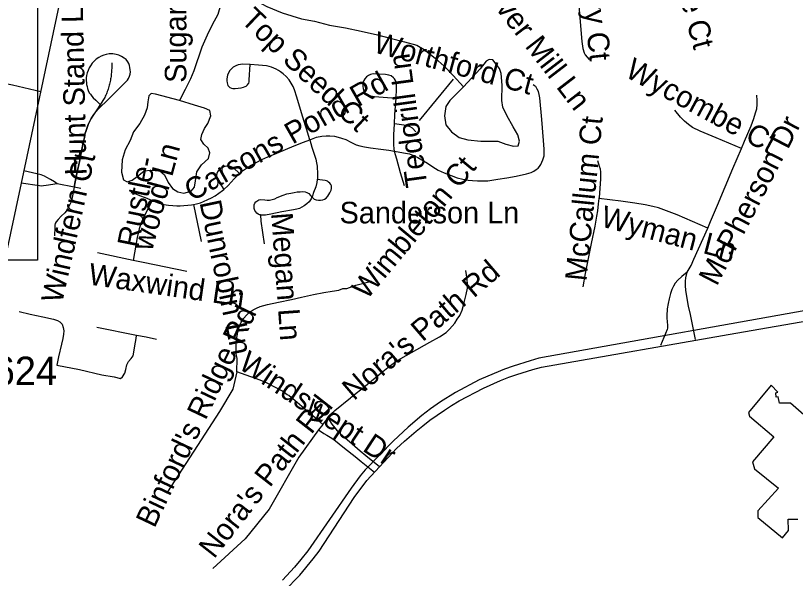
# Model space of a CAD drawing. Extents: x 1383679 to 1536984, y 460658 to 651027.
# Drawn here: x 1458472 to 1461906, y 492271 to 494749 of the extents above; entities that cross this region are included whole.
import ezdxf

# ---------------------------------------------------------------- set-up
doc = ezdxf.new("R2010")
doc.units = 0
for name, color, linetype in [('Exist Cultural Warehouse Building Footprint', 7, 'Continuous'), ('Exist Hydrographic Misc Water Feature', 7, 'Continuous'), ('Exist Road Non-System Type 51', 7, 'Continuous'), ('Exist Road Non-System Type 51 Label', 7, 'Continuous'), ('Exist Road Primary NC UnDivided 4 Lane Attributed', 7, 'Continuous'), ('Exist Road Secondary Type 51 Attributed', 7, 'Continuous'), ('Exist Road Secondary Type 51 Number Label', 7, 'Continuous'), ('Map Preparation Inset Cut Line', 7, 'Continuous')]:
    doc.layers.add(name, color=color, linetype=linetype)

msp = doc.modelspace()

# ---------------------------------------------------------------- linework, layer by layer
at = {"layer": 'Exist Cultural Warehouse Building Footprint'}
for points in [[(1461799.3, 493121.5), (1461700.4, 493002.4), (1461703.8, 492985.8), (1461811.3, 492894.8), (1461717.5, 492784), (1461726, 492754.2), (1461831.7, 492668.2), (1461741.3, 492568.9), (1461741.3, 492539.2), (1461848.8, 492449.8), (1461876.1, 492482.9), (1461874.4, 492532.5), (1461917, 492532.5)], [(1461966.4, 492970.9), (1461884.6, 493042.1), (1461836.8, 493042.1), (1461830, 493070.2), (1461821.5, 493068.6), (1461819.8, 493088.4), (1461828.3, 493091.7), (1461799.3, 493121.5)]]:
    msp.add_lwpolyline(points, dxfattribs=at)
at = {"layer": 'Exist Hydrographic Misc Water Feature'}
for points in [[(1459382.4, 494927.4), (1459379, 494852), (1459376.1, 494799.5), (1459363.3, 494753.8), (1459338.4, 494708.3), (1459315.6, 494662.9), (1459292.5, 494609.2), (1459256.7, 494505.7), (1459242, 494469.9), (1459219.1, 494422.7), (1459194.3, 494374.8)], [(1459382.4, 494927.4), (1459435.6, 494886.9), (1459479, 494848.3), (1459534.4, 494812.7), (1459577.9, 494788.1), (1459645.5, 494761.3), (1459731, 494734.9), (1459788.8, 494723.9), (1459854.6, 494707), (1459924.4, 494694.1), (1459994.1, 494680.4), (1460065.9, 494663.3), (1460121.6, 494649.9), (1460185.4, 494633), (1460239.1, 494618), (1460270.8, 494599.3), (1460320, 494560.6), (1460359.5, 494526.2), (1460398.8, 494485.1), (1460443.9, 494435.8)], [(1460443.9, 494435.8), (1460384.7, 494375.5), (1460366.3, 494348), (1460361.6, 494307.8), (1460366.8, 494267.5), (1460392.2, 494236.6), (1460425.7, 494212.2), (1460463.6, 494201.6), (1460521.6, 494196.3), (1460559.5, 494196.3), (1460595.6, 494195.6), (1460631.3, 494182.6), (1460665.2, 494173.7), (1460685.2, 494175.8), (1460691.6, 494195.3), (1460684.1, 494223.4), (1460662.7, 494258.3), (1460635.6, 494308.9), (1460618.3, 494345.4), (1460612.9, 494375), (1460614.2, 494443.1), (1460611, 494493.2), (1460603.4, 494515.5), (1460574.1, 494553.8), (1460558.1, 494555.8), (1460544, 494548.7), (1460517.4, 494514.8), (1460443.9, 494435.8)], [(1459194.3, 494374.8), (1459088.7, 494403.2), (1459068.7, 494405.2), (1459058.6, 494395.6), (1459054, 494369.4), (1459051.6, 494343.2), (1459039, 494309.8), (1459018.4, 494274.2), (1458991.6, 494236.9), (1458976.9, 494198.6), (1458954.2, 494157.3), (1458941.4, 494113.2), (1458938.3, 494059.1), (1458947.7, 494025.3), (1458963.6, 494016.8), (1458985.8, 494024.5), (1459008, 494040.5), (1459038.5, 494065.3), (1459066.6, 494068.8), (1459106.5, 494064.7), (1459128.2, 494047.9), (1459143.6, 494013.9), (1459163.1, 493987.3), (1459186.9, 493972.9), (1459212.8, 493966.6), (1459244.9, 493975.8), (1459259.3, 493993.6), (1459263.7, 494021.4), (1459270.5, 494061.5), (1459291.1, 494091.4), (1459321.6, 494120.3), (1459328.1, 494144), (1459320.5, 494164.7), (1459300.7, 494183.1), (1459287.1, 494203.1), (1459291.6, 494225.1), (1459304, 494251.2), (1459318.5, 494273), (1459331.1, 494308), (1459327.4, 494330.3), (1459303.6, 494340.6), (1459259.9, 494353.8), (1459194.3, 494374.8)]]:
    msp.add_lwpolyline(points, dxfattribs=at)
at = {"layer": 'Exist Road Non-System Type 51'}
for p, q in [((1458730.2, 493993.4), (1458654.9, 494008)), ((1458759.6, 493987.6), (1458730.2, 493993.4)), ((1459254.8, 493917.7), (1459288.9, 493754.4)), ((1458990.4, 493671.1), (1458832.5, 493704.1)), ((1461466.7, 493323.5), (1461443.6, 493432.8)), ((1459004.5, 493340.2), (1458829.4, 493376.2)), ((1459824.4, 492949.4), (1459806.1, 492925.8))]:
    msp.add_line(p, q, dxfattribs=at)
for points in [[(1460909.1, 495299.6), (1460935.9, 494998.1), (1460955.4, 494756.2), (1460966, 494634), (1460970.2, 494604.1), (1460975.4, 494585.2), (1460980.9, 494575.3), (1460997.4, 494555.7)], [(1458850.9, 494351.7), (1458868.5, 494367.5), (1458892.4, 494392.3), (1458922.9, 494422.1), (1458950.3, 494449.1), (1458965.1, 494464.5), (1458969.9, 494472.1), (1458973.6, 494481.7), (1458976, 494491.3), (1458977.3, 494501), (1458976.8, 494509.4), (1458975.8, 494519.8), (1458973.7, 494528.9), (1458970.6, 494537.5), (1458966.4, 494545.6), (1458959, 494554.7), (1458950, 494561.9), (1458939.1, 494569), (1458926, 494574.6), (1458914.6, 494577.7), (1458899.5, 494580), (1458884.6, 494579.8), (1458871.3, 494577.7), (1458860.6, 494574.8), (1458849.2, 494570.4), (1458838.2, 494564.2), (1458827.4, 494556.4), (1458817.9, 494547.9), (1458809.8, 494538.6), (1458801.6, 494528), (1458796, 494518.1), (1458791, 494507.5), (1458787.1, 494496.3), (1458784.4, 494485.3), (1458783.4, 494474.2), (1458783.2, 494462.2), (1458783.6, 494453.9), (1458784.7, 494445.9), (1458786.6, 494437), (1458789.1, 494428.3), (1458792.2, 494418.9), (1458796.6, 494409.3), (1458801.8, 494402.1), (1458807.8, 494394.2), (1458814, 494387), (1458824.8, 494376.6), (1458850.9, 494351.7)], [(1458895.1, 494541.1), (1458895.4, 494532.4), (1458895.4, 494526.7), (1458895.4, 494521), (1458895.2, 494515.2), (1458895, 494509.5), (1458894.6, 494503.8), (1458894.1, 494498.2), (1458893.6, 494492.4), (1458893, 494486.8), (1458892.2, 494481.1), (1458891.4, 494475.4), (1458890.5, 494469.8), (1458889.4, 494464.2), (1458888.2, 494458.6), (1458887, 494453), (1458885.8, 494447.4), (1458884.2, 494441.9), (1458882.8, 494436.4), (1458881.1, 494430.9), (1458879.4, 494425.4), (1458877.6, 494420), (1458875.6, 494414.7), (1458873.6, 494409.2), (1458871.6, 494404), (1458869.4, 494398.7), (1458867.1, 494393.4), (1458864.8, 494388.2), (1458862.2, 494383.1), (1458829.6, 494333.2), (1458812.4, 494306.8), (1458805.2, 494296.3), (1458798.2, 494283.3), (1458791.9, 494269.9), (1458788, 494259.8), (1458782.4, 494243.2), (1458777.6, 494226.5), (1458774.8, 494212.2), (1458769.9, 494188.4), (1458761.8, 494152.4), (1458753, 494105.8), (1458744.8, 494066.9), (1458739.1, 494040.6), (1458730.2, 493993.4)], [(1459505.2, 494533.3), (1459504, 494533.4), (1459502.7, 494533.4), (1459471.1, 494534.7), (1459462.3, 494534), (1459451.6, 494531.7), (1459441.3, 494527.9), (1459430.6, 494521.3), (1459422.7, 494514.8), (1459415.3, 494506.5), (1459409.6, 494496.6), (1459405.6, 494486.8), (1459403.7, 494478.5), (1459402.9, 494468.8), (1459402.7, 494461.7), (1459403.1, 494452.7), (1459404.5, 494447.5), (1459407.3, 494440.5), (1459410.7, 494436.2), (1459415.7, 494432.6), (1459422.4, 494429.5), (1459429.2, 494428.1), (1459439.3, 494427.9), (1459452.2, 494429.3), (1459466, 494431.2), (1459475.5, 494433.6), (1459483.4, 494436.2), (1459487.8, 494438.1), (1459494, 494443.5), (1459496.9, 494447.7), (1459499, 494451.7), (1459500, 494456.9), (1459500.8, 494466.4), (1459505.2, 494533.3)], [(1459767.3, 494202), (1459753, 494249.8), (1459748.8, 494263), (1459737.2, 494301), (1459722.4, 494350), (1459709.9, 494390.1), (1459700.7, 494421.7), (1459694.1, 494436.7), (1459685.9, 494451.2), (1459676.6, 494465.6), (1459663.5, 494480.8), (1459650.2, 494492.5), (1459638.6, 494501.2), (1459629.3, 494507.5), (1459619.5, 494513.1), (1459608.6, 494517.8), (1459598.6, 494521.8), (1459589.3, 494524.3), (1459576.5, 494527), (1459542.1, 494530.5), (1459505.2, 494533.3)], [(1458196.3, 494458.5), (1458208, 494463.3), (1458222.3, 494469), (1458236.6, 494472.5), (1458250, 494474.6), (1458261.1, 494476.1), (1458271.2, 494477.1), (1458281.7, 494477.5), (1458290.7, 494476.9), (1458305.3, 494474.9), (1458337.2, 494468.2), (1458391.8, 494456.7), (1458458.3, 494443.6), (1458583, 494415.1)], [(1460147.4, 494385.3), (1460150.1, 494426), (1460149.5, 494442.5), (1460148.2, 494452.2), (1460145.5, 494462.8), (1460141.4, 494470.4), (1460136.1, 494475.3), (1460125.9, 494484.1), (1460115.4, 494487.1), (1460101.4, 494489.3), (1460047, 494492.2), (1460035.6, 494489.1), (1460026, 494484.7), (1460016.7, 494478.4), (1460009.3, 494470.4), (1460004.9, 494463.6), (1460002.6, 494455), (1460001.5, 494445.2), (1460001.8, 494437.2), (1460002.7, 494428), (1460006, 494418.1), (1460010.6, 494410.4), (1460018.7, 494401.7), (1460026.8, 494397.3), (1460036.5, 494394.8), (1460052.6, 494392.6), (1460071.2, 494390.4), (1460147.4, 494385.3)], [(1460141.1, 494151.8), (1460179.8, 494145.1), (1460206.2, 494139.9), (1460224.9, 494133.1), (1460243.3, 494124.7), (1460261.6, 494114.4), (1460286, 494098.8), (1460309.9, 494082.5), (1460333.4, 494068.4), (1460358.7, 494056.8), (1460389.7, 494044.5), (1460417, 494034.6), (1460441.6, 494028.5), (1460464.6, 494023.8), (1460484, 494022.3), (1460506.8, 494020.8), (1460533.4, 494020.8), (1460551.3, 494021.9), (1460569.7, 494024.3), (1460596.5, 494028.2), (1460635, 494034.4), (1460677.2, 494042.3), (1460722, 494051.7), (1460742, 494057.7), (1460753.7, 494063.8), (1460764.6, 494070.6), (1460773, 494077.5), (1460779.2, 494084.7), (1460784.9, 494092.6), (1460790.2, 494103.4), (1460794.5, 494113.9), (1460797.2, 494122.1), (1460799.2, 494130.9), (1460800.2, 494139.9), (1460800.2, 494149.1), (1460799.8, 494161.4), (1460796.3, 494199), (1460789.1, 494291.7), (1460780.3, 494386.2), (1460778.3, 494400.9), (1460774.3, 494414.4), (1460769.5, 494425.2), (1460766.7, 494430.7), (1460762.7, 494435.9), (1460757.2, 494440), (1460751.5, 494443.4)], [(1460251.4, 494286.3), (1460401.1, 494468.5)], [(1460140.2, 494271.6), (1460142.7, 494313.9), (1460147.4, 494385.3)], [(1461668.4, 494163), (1461682.7, 494196.6), (1461711, 494262.9), (1461723.1, 494295.1), (1461731.2, 494321.1), (1461735.7, 494338.3), (1461738.4, 494357.8), (1461738.6, 494374.4), (1461736.1, 494398.6)], [(1458730.2, 493993.4), (1458739.2, 494040.6), (1458744.7, 494066.9), (1458753, 494105.7), (1458761.8, 494152.4), (1458769.9, 494188.5), (1458774.8, 494212.2), (1458777.6, 494226.5), (1458782.4, 494243.3), (1458788, 494259.8), (1458791.9, 494269.9), (1458798.2, 494283.3), (1458805.2, 494296.3), (1458814.3, 494309.6), (1458825.9, 494325.1), (1458837.7, 494337.6), (1458850.6, 494351.5), (1458850.9, 494351.7)], [(1461668.4, 494163), (1461557.9, 494210), (1461486.2, 494240.1), (1461452.8, 494256.8), (1461435, 494269), (1461417.4, 494284.7), (1461400.5, 494301.7), (1461374.6, 494332.9)], [(1460141.1, 494151.8), (1460139.2, 494162.3), (1460138.1, 494180.1), (1460137.4, 494224.3), (1460140.2, 494271.6)], [(1460235, 494237.2), (1460220.2, 494253.1), (1460210.3, 494258.8), (1460199.6, 494262.5), (1460190.4, 494264.7), (1460181.6, 494266), (1460140.2, 494271.6)], [(1459458, 494053.1), (1459466.8, 494061.8), (1459489, 494077.4), (1459509.9, 494090.4), (1459531.6, 494102.5), (1459556, 494115), (1459583.5, 494127.1), (1459621.8, 494143.4), (1459698.9, 494175.9), (1459739.8, 494191.5), (1459767.3, 494202)], [(1459767.3, 494202), (1459797.2, 494213.5), (1459821.1, 494218.4), (1459840.2, 494219.7), (1459856.5, 494219.4), (1459875.9, 494218.1), (1459892.8, 494214), (1459906.8, 494209.6), (1459925.7, 494203), (1459949, 494191.3), (1459972.3, 494180.5), (1459988.6, 494175.3), (1460008.1, 494170.7), (1460034.8, 494166.5), (1460080.7, 494160.1), (1460115.2, 494156.2), (1460141.1, 494151.8)], [(1459767.3, 494202), (1459777.1, 494169.1), (1459793.6, 494116.8), (1459797.4, 494099.9), (1459799.8, 494086.3), (1459800.7, 494074.8), (1459801.6, 494062.5), (1459801.8, 494047.6), (1459801.3, 494030.7), (1459800.8, 494027)], [(1461519.9, 493813.3), (1461532.8, 493842.7), (1461563.8, 493914.4), (1461596.3, 493994.6), (1461631.3, 494075.5), (1461668.4, 494163)], [(1460184.4, 493998.8), (1460167.3, 494056.8), (1460151, 494116.1), (1460141.3, 494150.7), (1460141.1, 494151.8)], [(1461034.3, 494110.9), (1461042.5, 494085.4), (1461046, 494073.5), (1461047.7, 494060.1), (1461047.9, 494046.2), (1461047.3, 494028.4), (1461041.7, 493948.2), (1461041.2, 493944.2)], [(1458654.9, 494008), (1458642.6, 494016.4), (1458625.5, 494026.5), (1458610.1, 494035.9), (1458599.1, 494042.3), (1458585.3, 494047.3), (1458508.1, 494065.9)], [(1459458, 494053.1), (1459432.1, 494079), (1459413.6, 494086.2), (1459402.2, 494086.3), (1459393.6, 494085.1), (1459384.6, 494082.1), (1459376, 494077.4), (1459368.3, 494070.6), (1459360.9, 494061.2), (1459357.8, 494053.5), (1459356.9, 494045.8), (1459357.4, 494040.3), (1459359.3, 494032), (1459361.8, 494025.6), (1459369, 494015.3), (1459388.9, 493983.8)], [(1459388.9, 493983.8), (1459407.5, 494000.8), (1459434.7, 494030), (1459458, 494053.1)], [(1459800.8, 494027), (1459799.1, 494014.6), (1459793.6, 493995), (1459784, 493970), (1459779.1, 493955.3), (1459776.9, 493950.4)], [(1459776.9, 493950.4), (1459778.2, 493948.9), (1459786.4, 493941.2), (1459795.6, 493937.4), (1459805.5, 493935.9), (1459814.9, 493936.2), (1459824.7, 493937.7), (1459832.9, 493940.6), (1459839.8, 493944.7), (1459847.3, 493953.9), (1459856.3, 493968.7), (1459861.9, 493980.7), (1459863, 493988.2), (1459863.2, 493993.8), (1459862.8, 493999.4), (1459860.1, 494005.8), (1459855.9, 494011.6), (1459850.7, 494015.7), (1459845.2, 494019.5), (1459841.4, 494021.3), (1459834.8, 494023), (1459823.8, 494024.2), (1459800.8, 494027)], [(1458654.9, 494008), (1458607, 494000.8), (1458595.6, 493998.8), (1458584.8, 493998.3), (1458577.1, 493998.8), (1458496.1, 494011.2)], [(1458730.2, 493993.4), (1458722.9, 493955.1), (1458717.6, 493931.3), (1458708.6, 493911.1), (1458698.5, 493894.2), (1458688.1, 493880.3), (1458673, 493865.4), (1458659.1, 493850.9), (1458651.1, 493840.8), (1458646.6, 493833.5), (1458645, 493826.5), (1458644.6, 493817.2), (1458643.9, 493779.9)], [(1458979.5, 493970), (1459000.9, 493964.7), (1459018.3, 493957.5), (1459042.6, 493947.4), (1459073.4, 493935.3)], [(1459254.8, 493917.7), (1459268.4, 493919.9), (1459286.2, 493925.2), (1459300, 493930.6), (1459318.3, 493938.5), (1459334.7, 493946.3), (1459350.5, 493955.9), (1459367.3, 493966.7), (1459382.7, 493978.3), (1459388.9, 493983.8)], [(1459550.7, 493871), (1459545.5, 493871.9), (1459540.4, 493874.3), (1459534.4, 493879.1), (1459529.6, 493885.5), (1459525.6, 493891.4), (1459523.3, 493899), (1459522.9, 493906.2), (1459523.3, 493915.1), (1459526, 493922.8), (1459530.2, 493929.4), (1459538.2, 493935.2), (1459543, 493937.5), (1459550.9, 493938.9), (1459569, 493937.2), (1459580, 493936.4), (1459590.1, 493936.8), (1459602, 493938.5), (1459613.2, 493942.1), (1459624.6, 493947.3), (1459651, 493958.5), (1459666.8, 493964), (1459683.7, 493967.4), (1459698.9, 493970.4), (1459712.1, 493972.6), (1459724.6, 493973.3), (1459734.9, 493973.7), (1459746.8, 493973.1), (1459754.7, 493970.2), (1459763.7, 493964.9), (1459771.4, 493956.8), (1459776.9, 493950.4)], [(1459073.4, 493935.3), (1459038.2, 493865.8), (1459025, 493837), (1459016.3, 493810.4), (1459006.8, 493772), (1458990.4, 493671.1)], [(1459073.4, 493935.3), (1459099.4, 493925.1), (1459125.5, 493917.9), (1459145.7, 493914), (1459163.9, 493912.8), (1459181.5, 493911.8), (1459196.1, 493911.1), (1459212.7, 493912.2), (1459231.2, 493913.7), (1459247.2, 493916.4), (1459254.8, 493917.7)], [(1459776.9, 493950.4), (1459773.2, 493941.9), (1459764.2, 493929.1), (1459755, 493919.6), (1459743.3, 493910.9), (1459733.2, 493905.1), (1459722.2, 493900.3), (1459709.9, 493896.6), (1459695.2, 493894), (1459645.1, 493884.7), (1459595.8, 493875.2), (1459572.8, 493870.9), (1459564, 493870.4), (1459554.1, 493870.4), (1459550.7, 493871)], [(1461041.2, 493944.2), (1461038, 493919.5), (1461034.1, 493889.6), (1461030.3, 493866), (1461022.7, 493821.1), (1461007.4, 493745.5), (1460996.4, 493693.8), (1460980.7, 493614.1), (1460970.4, 493555.3)], [(1461519.9, 493813.3), (1461385.1, 493871.1), (1461337.9, 493890), (1461303.8, 493901.9), (1461277.9, 493909.1), (1461244.2, 493916.3), (1461199.4, 493923), (1461137.2, 493931.8), (1461041.2, 493944.2)], [(1459550.7, 493871), (1459552.3, 493843.8), (1459566.1, 493743.7)], [(1461430, 493619.4), (1461446.7, 493648), (1461459.5, 493676.4), (1461519.9, 493813.3)], [(1459226.8, 493622.6), (1459033.6, 493662.1), (1458990.4, 493671.1)], [(1459847.6, 492977.7), (1459860.4, 492994.3), (1459877.3, 493010.8), (1459946.5, 493066), (1459950, 493068.8), (1460012.7, 493119.4), (1460082.4, 493176.4), (1460119.1, 493205.6), (1460144.9, 493224.2), (1460168.6, 493239.6), (1460215.9, 493266), (1460296.3, 493311.3), (1460339.6, 493335.3), (1460367.5, 493353.7), (1460383.5, 493367.8), (1460394.1, 493381.5), (1460405.7, 493395.4), (1460416.9, 493412), (1460427.9, 493428.9), (1460438, 493452.7), (1460446.3, 493479.5), (1460456, 493521.1), (1460461.6, 493548.2), (1460462.7, 493565.6), (1460460.8, 493588.6), (1460455.2, 493627.1)], [(1461430, 493619.4), (1461406.4, 493600.4), (1461388, 493584.8), (1461377.4, 493571.3), (1461369.4, 493557.7), (1461362.7, 493542.8), (1461356.3, 493525), (1461350.3, 493501.8), (1461345.8, 493481.7), (1461342, 493457.5), (1461340.1, 493426.5), (1461340.6, 493416)], [(1461443.6, 493432.8), (1461435.9, 493469.3), (1461428.8, 493512.6), (1461424, 493540.7), (1461422.7, 493558.8), (1461422.3, 493569.3), (1461422.3, 493579), (1461423.6, 493595), (1461430, 493619.4)], [(1459446.8, 493180.6), (1459447.1, 493239.9), (1459443.5, 493259.8), (1459442.7, 493281.4), (1459443.5, 493303.4), (1459445.3, 493324.9), (1459449, 493346), (1459452.3, 493363.4), (1459458, 493382), (1459465.7, 493399), (1459476, 493415.5), (1459489.9, 493431.7), (1459504.8, 493444.7), (1459518.7, 493454.2), (1459532.7, 493460.7), (1459549.7, 493467.6), (1459582, 493476.8), (1459629.7, 493487.1), (1459687.5, 493499.2), (1459731.2, 493510), (1459784.5, 493521.5), (1459829.4, 493529.4), (1459865.9, 493535.7), (1459894.8, 493540.8), (1459912.5, 493547.2), (1459931.2, 493548.1), (1459969.9, 493562.2), (1460038.9, 493580.4)], [(1458487.6, 493445.5), (1458536.1, 493435.1), (1458592.4, 493423.4), (1458639.6, 493412.4), (1458656.1, 493406.9), (1458667.1, 493400.2), (1458676.9, 493389.8), (1458681.9, 493376.2), (1458684.9, 493361.6), (1458683.1, 493346.8), (1458679.4, 493327.9), (1458673.9, 493302.2), (1458661, 493246.4), (1458653.6, 493209.7)], [(1461340.6, 493416), (1461341.2, 493403.7), (1461343.1, 493383), (1461343.3, 493380.7), (1461342.7, 493373), (1461341.8, 493366.4), (1461312.1, 493296.5)], [(1458653.6, 493209.7), (1458752.9, 493190.8), (1458851.4, 493166.8), (1458906.6, 493158.8), (1458933.5, 493150.9), (1458942.6, 493158.2), (1458952.5, 493174.2), (1458958, 493191.3), (1458961.6, 493212.2), (1458969, 493225.6), (1458981.2, 493239.1), (1458989.2, 493251.3), (1458992.4, 493267.2), (1458995.4, 493286.8), (1459000.2, 493310.8), (1459002.6, 493327.2), (1459004.5, 493340.2)], [(1459092.8, 493323.6), (1459047.4, 493333.4), (1459004.5, 493340.2)], [(1459446.8, 493180.6), (1459428.3, 493103.8), (1459370.1, 493005.6), (1459141.1, 492652.7)], [(1459824.4, 492949.4), (1459800, 492970.4), (1459766.4, 492999.4), (1459732.1, 493028.2), (1459701.9, 493054.5), (1459687.3, 493066), (1459674.6, 493076), (1459667.7, 493080.1), (1459647, 493095.9), (1459622.5, 493109), (1459579.7, 493130.5), (1459549.6, 493143.3), (1459446.8, 493180.6)], [(1459847.6, 492977.7), (1459826.2, 492951.9), (1459824.4, 492949.4)], [(1459847.6, 492977.7), (1459865, 492950.4), (1459878.5, 492933.5), (1459888.8, 492921.2), (1459903.3, 492907.1), (1459942.4, 492874), (1459990.1, 492833.5)], [(1459806.1, 492925.8), (1459719.1, 492805.5), (1459588.2, 492576.3), (1459482.8, 492445.3), (1459341, 492314.4)], [(1459806.1, 492925.8), (1459828.8, 492908.9), (1459842.6, 492901.7), (1459857.4, 492893.5), (1459873.2, 492882.8), (1459920.6, 492845.2), (1459967, 492807.8)], [(1459990.1, 492833.5), (1460014.8, 492812.5), (1460075.3, 492763.8)], [(1459967, 492807.8), (1459994.4, 492785.7), (1460052.9, 492739.6)]]:
    msp.add_lwpolyline(points, dxfattribs=at)
at = {"layer": 'Exist Road Primary NC UnDivided 4 Lane Attributed'}
for points in [[(1462075, 493473), (1460777, 493240.1), (1460737.8, 493229.5), (1460662.9, 493206), (1460624.6, 493192.2), (1460551.3, 493162.1), (1460514.1, 493145.1), (1460409.6, 493089.9), (1460343.6, 493048.8), (1460299.3, 493017.6), (1460261.3, 492988), (1460201.1, 492937), (1460135.6, 492876.8), (1460011.5, 492749.2), (1459990, 492722.9), (1459949.4, 492667.9), (1459758.7, 492392.3), (1459728.7, 492354.1), (1459699.7, 492320.7), (1459647.1, 492264.4)], [(1459654.4, 492214.8), (1459723.1, 492286.4), (1459782.9, 492357.6), (1459808.4, 492391.8), (1459962.4, 492626.9), (1460018.4, 492702.7), (1460149.9, 492842.5), (1460184.7, 492875.5), (1460235.4, 492919.2), (1460265.5, 492943.6), (1460296.4, 492967.3), (1460327.9, 492990.2), (1460360.6, 493012.3), (1460392.4, 493032.8), (1460425.6, 493052.8), (1460532.4, 493108.6), (1460607.5, 493142), (1460644.9, 493156.6), (1460679.6, 493169.3), (1460750.6, 493191.3), (1460788, 493201.6), (1461643.6, 493350.9), (1462354, 493474.4)]]:
    msp.add_lwpolyline(points, dxfattribs=at)
at = {"layer": 'Exist Road Secondary Type 51 Attributed'}
msp.add_lwpolyline([(1459140.7, 497066), (1458910.2, 495967), (1458843.2, 495637.4), (1458763.3, 495261.4), (1458662.9, 494791.1), (1458496.1, 494011.2), (1458382.4, 493482.1), (1458265.8, 492916.4), (1458152.8, 492354.9), (1458139.2, 492294.8), (1458041.8, 491836.3), (1458034.4, 491808.6), (1458010.6, 491737.8)], dxfattribs=at)
at = {"layer": 'Map Preparation Inset Cut Line'}
for points in [[(1446195.4, 477316), (1383679.3, 477316), (1383679.3, 520758.2), (1458567.8, 520758.2), (1458567.8, 493672.2), (1446195.4, 493672.2), (1446195.4, 477316)], [(1446195.4, 477316), (1480703, 477316), (1498974.3, 494868.2), (1521133.6, 516155.5), (1521133.6, 520758.2), (1458567.8, 520758.2), (1458567.8, 493672.2), (1446195.4, 493672.2), (1446195.4, 477316)]]:
    msp.add_lwpolyline(points, dxfattribs=at)

# ---------------------------------------------------------------- texts
at = {"layer": 'Exist Road Non-System Type 51 Label'}
for s, rotation, p in [('Whetstone Ct', 285.1131, (1461258.9, 495337)), ('Sugarwood Dr', 89.9999, (1459224.2, 494452.7)), ('Carberry Ct', 276.0089, (1460931.9, 495198.7)), ('Weaver Mill Ln', 307.5688, (1460423.7, 494988.6)), ('Hunt Stand Ln', 91.2671, (1458784.7, 494046.5)), ('Top Seed Ct', 316.4531, (1459459.1, 494723.7)), ('Worthford Ct', 344.7636, (1460041.9, 494588.8)), ('Tedorill Ln', 97.7438, (1460285.8, 493999)), ('Wycombe Ct', 331.7408, (1461150.7, 494482.5)), ('Carsons Pond Rd', 29.6603, (1459249.7, 493928.8)), ('McCallum Ct', 84.2893, (1460986, 493577.3)), ('McPherson Dr', 62.563, (1461560.2, 493554.3)), ('wood Ln', 74.8759, (1459072.6, 493708.2)), ('Windfern Ct', 77.3003, (1458676.4, 493478.3)), ('Rustle-', 78.69, (1459012, 493723.3)), ('Wimbleton Ct', 50.2739, (1460018.3, 493493.9)), ('Dunrobin Ln', 281.8886, (1459281.4, 493926.4)), ('Sanderson Ln', 0.0008, (1459898.9, 493834)), ('Wyman Ln', 345.3425, (1461043.7, 493821.8)), ('Megan Ln', 274.1518, (1459597.1, 493878.9)), ('Waxwind Ln', 351.7413, (1458788.9, 493565.6)), ("Nora's Path Rd", 40.5232, (1459961.4, 493051.2)), ("Binford's Ridge Rd", 64.6276, (1459083.3, 492489.4)), ('Windswept Dr', 326.4277, (1459448.1, 493199)), ("Nora's Path Rd", 51.9677, (1459346, 492354.5))]:
    msp.add_text(s, height=95, rotation=rotation, dxfattribs=at).set_placement(p)
at = {"layer": 'Exist Road Secondary Type 51 Number Label'}
msp.add_text('3624', height=125, dxfattribs=at).set_placement((1458282.7, 493122.7))

doc.saveas('drawing.dxf')
